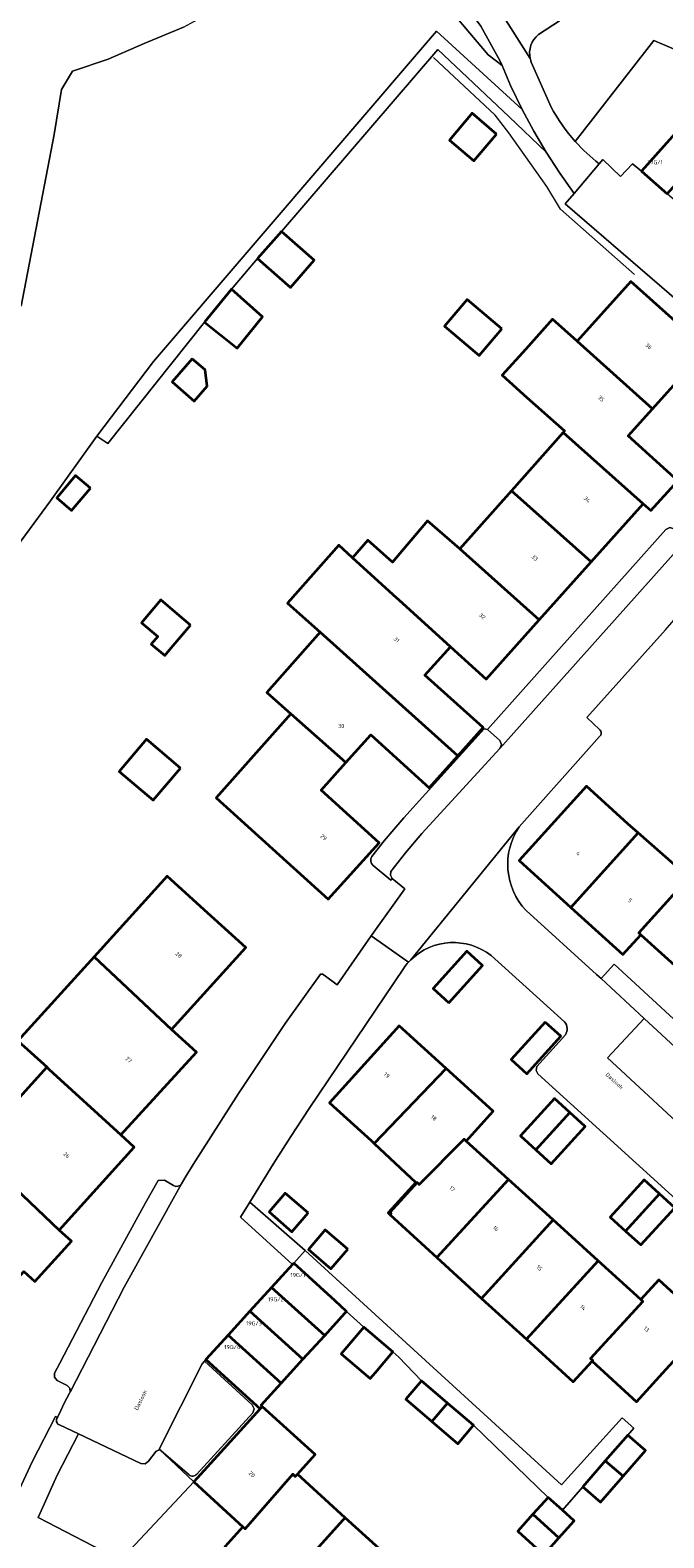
# Model space of a CAD drawing. Header units: metres. Extents: x 197700 to 204338, y 317132 to 325229.
# Tile 314 of 656: x 199240 to 199296, y 319636 to 319771. Entities that reach past the tile are written whole.
import ezdxf
from ezdxf.enums import TextEntityAlignment as Align

# ---------------------------------------------------------------- set-up
doc = ezdxf.new("R2010")
doc.units = ezdxf.units.M
for name, color, linetype, lineweight in [('B-WE-GR-BEPLANTING_CULTUUR_BODEMBEDEKKER-GV', 90, 'Continuous', 18), ('B-WE-GR-BEPLANTING_CULTUUR_BOSPLANTSOEN-GV', 90, 'Continuous', 18), ('B-WE-IE-TERREINAFSCHEIDING_KUNSTMATIG_HEKWERK-G', 20, 'IE-TERREINAFSCHEIDING-KUNSTMATIG', 18), ('B-WE-OG-BEBOUWING-GV', 7, 'Continuous', 35), ('B-WE-OG-BEBOUWING-T18', 10, 'Continuous', 18), ('B-WE-OG-TERREIN_CULTUURSCHEIDING-GV', 7, 'Continuous', 18), ('B-WE-OG-TERREIN_ERF-GV', 7, 'Continuous', 18), ('B-WE-OG-TOPOGRAFIE-T18', 10, 'Continuous', 18), ('B-WE-VH-VERHARDING_ASFALT-GV', 252, 'Continuous', 18), ('B-WE-VH-VERHARDING_BETONSTRAATSTEEN-GV', 252, 'Continuous', 18), ('B-WE-VH-VERHARDING_OPEN-GV', 252, 'Continuous', 18), ('B-WE-VH-VERHARDING_TEGEL-GV', 252, 'Continuous', 18)]:
    doc.layers.add(name, color=color, linetype=linetype, lineweight=lineweight)
doc.styles.add('NLCS-ISO-M200-T18', font='NLCS-ISO.ttf', dxfattribs={"height": 0.36})
doc.linetypes.add('IE-TERREINAFSCHEIDING-KUNSTMATIG', pattern='A,4,[82,NLCS.SHX,S=0.75,R=90,X=0,Y=0],4,-2', length=10)

msp = doc.modelspace()

# ---------------------------------------------------------------- linework, layer by layer
at = {"layer": 'B-WE-GR-BEPLANTING_CULTUUR_BODEMBEDEKKER-GV'}
msp.add_lwpolyline([(199251.386, 319644.358), (199251.349, 319644.285), (199251.111, 319644.18), (199250.433, 319643.289), (199250.116, 319643.069), (199249.733, 319643.099), (199244.162, 319645.724), (199242.262, 319642.049), (199240.56, 319638.281), (199247.932, 319634.463), (199254.455, 319641.441)], close=True, dxfattribs=at)
at = {"layer": 'B-WE-GR-BEPLANTING_CULTUUR_BOSPLANTSOEN-GV'}
for points in [[(199228.982, 319711.819), (199241.682, 319728.996), (199245.818, 319734.77), (199250.86, 319741.42), (199276.134, 319770.912), (199283.788, 319763.915), (199282.755, 319766.057), (199281.995, 319767.835), (199280.752, 319768.804), (199272.233, 319778.887)], [(199253.545, 319771.276), (199250.022, 319769.801), (199246.828, 319768.407), (199243.633, 319767.342), (199242.65, 319765.702), (199241.995, 319761.686), (199239.054, 319746.385)], [(199313.863, 319762.282), (199295.53, 319770.091), (199288.52, 319761.07)], [(199290.657, 319759.075), (199290.984, 319759.461), (199292.549, 319757.94), (199293.643, 319759.066), (199294.427, 319758.406), (199298.425, 319762.88), (199298.554, 319763.017), (199300.849, 319761.009), (199303.111, 319759.03), (199305.394, 319757.032), (199307.573, 319755.125), (199313.863, 319762.282)]]:
    msp.add_lwpolyline(points, dxfattribs=at)
msp.add_lwpolyline([(199288.52, 319761.07, 0.0450612), (199290.657, 319759.075)], format="xyb", dxfattribs=at)
at = {"layer": 'B-WE-IE-TERREINAFSCHEIDING_KUNSTMATIG_HEKWERK-G'}
for points in [[(199293.804, 319749.209), (199287.217, 319755.04), (199285.97, 319757.054), (199282.585, 319761.835), (199281.359, 319763.408), (199275.86, 319768.573)], [(199245.818, 319734.77), (199246.79, 319734.128), (199255.421, 319744.929)], [(199222.896, 319694.866), (199228.351, 319703.193), (199228.982, 319711.819), (199241.682, 319728.996), (199245.818, 319734.77)]]:
    msp.add_lwpolyline(points, dxfattribs=at)
at = {"layer": 'B-WE-OG-BEBOUWING-GV'}
for points in [[(199281.5, 319761.731), (199279.322, 319763.584), (199277.281, 319761.185), (199279.459, 319759.332)], [(199296.73, 319756.405), (199300.849, 319761.009), (199298.554, 319763.017), (199298.425, 319762.88), (199294.427, 319758.406)], [(199260.154, 319750.611), (199263.089, 319748.046), (199265.217, 319750.481), (199262.282, 319753.046)], [(199255.421, 319744.929), (199258.338, 319742.618), (199260.612, 319745.42), (199257.827, 319747.874)], [(199295.416, 319737.224), (199298.1, 319740.185), (199302.413, 319736.285), (199304.552, 319738.654), (199293.487, 319748.576), (199288.701, 319743.24)], [(199281.962, 319744.356), (199278.874, 319746.974), (199276.846, 319744.581), (199279.934, 319741.963)], [(199287.434, 319735.093), (199294.59, 319728.72), (199295.258, 319728.13), (199297.667, 319730.793), (199293.231, 319734.814), (199295.416, 319737.224), (199288.701, 319743.24), (199286.5, 319745.212), (199284.104, 319742.54), (199282.008, 319740.204), (199284.212, 319738.235), (199287.576, 319735.253)], [(199254.333, 319741.686), (199252.534, 319739.627), (199254.5, 319737.908), (199255.647, 319739.22), (199255.487, 319740.677)], [(199294.59, 319728.72), (199287.434, 319735.093), (199282.834, 319729.906), (199289.953, 319723.554)], [(199245.236, 319730.13), (199243.912, 319731.256), (199242.227, 319729.276), (199243.551, 319728.149)], [(199278.222, 319724.704), (199285.297, 319718.367), (199289.953, 319723.554), (199282.834, 319729.906)], [(199268.624, 319723.926), (199272.569, 319720.334), (199272.771, 319720.153), (199277.382, 319715.957), (199280.567, 319713.098), (199285.297, 319718.367), (199278.222, 319724.704), (199275.339, 319727.201), (199272.214, 319723.524), (199270.011, 319725.478)], [(199277.382, 319715.957), (199272.771, 319720.153), (199272.569, 319720.334), (199268.624, 319723.926), (199267.417, 319725.037), (199262.834, 319719.869), (199265.751, 319717.282), (199278.029, 319706.239), (199280.303, 319708.763), (199275.102, 319713.448)], [(199254.182, 319717.906), (199252.982, 319718.927), (199251.536, 319720.158), (199249.8, 319718.118), (199251.246, 319716.888), (199250.672, 319716.212), (199251.872, 319715.191), (199252.447, 319715.866)], [(199263.117, 319710.001), (199268.054, 319705.651), (199270.269, 319708.102), (199275.471, 319703.4), (199278.029, 319706.239), (199265.751, 319717.282), (199260.977, 319711.899)], [(199268.054, 319705.651), (199263.117, 319710.001), (199256.467, 319702.501), (199262.747, 319696.808), (199266.451, 319693.45), (199271.023, 319698.492), (199265.83, 319703.191)], [(199253.271, 319705.144), (199250.246, 319707.718), (199247.802, 319704.846), (199250.827, 319702.272)], [(199293.229, 319700.183), (199289.523, 319703.538), (199283.521, 319696.909), (199288.134, 319692.722), (199294.145, 319699.376)], [(199298.315, 319695.703), (199294.145, 319699.376), (199288.134, 319692.722), (199292.777, 319688.509), (199294.384, 319690.279), (199294.184, 319690.461), (199298.674, 319695.386)], [(199298.589, 319686.447), (199304.66, 319693.019), (199304.789, 319693.163), (199299.875, 319697.621), (199298.315, 319695.703), (199298.674, 319695.386), (199294.184, 319690.461), (199294.384, 319690.279)], [(199252.478, 319681.83), (199259.105, 319689.137), (199255.401, 319692.496), (199252.095, 319695.494), (199245.579, 319688.316)], [(199277.238, 319684.2), (199280.229, 319687.542), (199278.829, 319688.82), (199275.824, 319685.469)], [(199247.938, 319672.421), (199254.702, 319679.807), (199252.478, 319681.83), (199245.579, 319688.316), (199238.77, 319680.814), (199241.361, 319678.465), (199241.344, 319678.446), (199241.55, 319678.261)], [(199270.579, 319671.653), (199277, 319678.331), (199272.799, 319682.141), (199266.587, 319675.275), (199270.295, 319671.92)], [(199285.822, 319682.488), (199282.795, 319679.145), (199284.212, 319677.87), (199287.237, 319681.214)], [(199242.459, 319663.925), (199249.134, 319671.316), (199247.938, 319672.421), (199241.55, 319678.261), (199241.344, 319678.446), (199234.745, 319671.166), (199235.891, 319670.119)], [(199277, 319678.331), (199270.579, 319671.653), (199274.284, 319668.168), (199271.804, 319665.45), (199271.985, 319665.285), (199272.073, 319665.385), (199271.962, 319665.486), (199274.401, 319668.168), (199274.601, 319667.986), (199278.589, 319672.043), (199278.789, 319671.862), (199281.2, 319674.522)], [(199285.014, 319671.074), (199288.044, 319674.402), (199286.676, 319675.648), (199283.646, 319672.32)], [(199285.014, 319671.074), (199286.383, 319669.828), (199289.412, 319673.156), (199288.044, 319674.402)], [(199236.781, 319655.485), (199237.01, 319655.736), (199236.047, 319656.615), (199239.296, 319660.22), (199240.273, 319659.332), (199243.547, 319662.937), (199242.459, 319663.925), (199235.891, 319670.119), (199234.745, 319671.166), (199234.614, 319671.022), (199235.192, 319670.498), (199234.99, 319670.275), (199232.997, 319672.082), (199228.483, 319667.103), (199230.476, 319665.296), (199228.563, 319663.186), (199229.078, 319662.71)], [(199271.985, 319665.285), (199276.175, 319661.463), (199282.573, 319668.429), (199278.789, 319671.862), (199278.589, 319672.043), (199274.601, 319667.986), (199274.401, 319668.168), (199271.962, 319665.486), (199272.073, 319665.385)], [(199276.175, 319661.463), (199280.164, 319657.824), (199286.546, 319664.824), (199282.573, 319668.429)], [(199292.998, 319663.837), (199296.034, 319667.158), (199294.67, 319668.406), (199291.633, 319665.085)], [(199264.671, 319665.446), (199262.624, 319667.214), (199261.182, 319665.543), (199263.228, 319663.776)], [(199296.034, 319667.158), (199292.998, 319663.837), (199294.362, 319662.589), (199297.399, 319665.909)], [(199284.154, 319654.185), (199290.557, 319661.185), (199286.546, 319664.824), (199280.164, 319657.824)], [(199268.209, 319662.213), (199266.206, 319663.942), (199264.696, 319662.193), (199266.699, 319660.463)], [(199263.388, 319660.975), (199263.276, 319660.851), (199261.417, 319658.807), (199266.151, 319654.526), (199267.946, 319656.503), (199268.106, 319656.659), (199267.087, 319657.61)], [(199290.557, 319661.185), (199284.154, 319654.185), (199288.327, 319650.378), (199290.017, 319652.23), (199290.037, 319652.211), (199290.088, 319652.267), (199289.888, 319652.449), (199294.564, 319657.549), (199294.364, 319657.73)], [(199300.206, 319655.627), (199295.977, 319659.494), (199294.364, 319657.73), (199294.564, 319657.549), (199289.888, 319652.449), (199290.088, 319652.267), (199290.037, 319652.211), (199293.992, 319648.605), (199296.945, 319651.834), (199298.301, 319653.317), (199300.319, 319655.524)], [(199259.472, 319656.67), (199264.208, 319652.386), (199266.151, 319654.526), (199261.417, 319658.807)], [(199264.208, 319652.386), (199259.472, 319656.67), (199257.534, 319654.539), (199262.272, 319650.253)], [(199270.68, 319651.2), (199272.227, 319653.059), (199269.652, 319655.248), (199267.637, 319652.869), (199270.216, 319650.685)], [(199260.582, 319648.19), (199260.482, 319648.281), (199262.272, 319650.253), (199257.534, 319654.539), (199255.555, 319652.364), (199260.383, 319647.974)], [(199275.716, 319646.839), (199277.118, 319648.488), (199274.786, 319650.469), (199273.384, 319648.821)], [(199275.716, 319646.839), (199278.047, 319644.857), (199279.449, 319646.507), (199277.118, 319648.488)], [(199263.71, 319642.136), (199265.309, 319643.898), (199260.582, 319648.19), (199260.383, 319647.974), (199254.455, 319641.441), (199258.848, 319637.449), (199259.055, 319637.261), (199263.309, 319642.136), (199263.529, 319641.937)], [(199292.802, 319641.948), (199294.801, 319644.236), (199293.216, 319645.62), (199291.204, 319643.318)], [(199291.204, 319643.318), (199289.193, 319641.016), (199290.778, 319639.631), (199292.802, 319641.948)], [(199267.988, 319638.252), (199263.71, 319642.136), (199263.529, 319641.937), (199263.309, 319642.136), (199259.055, 319637.261), (199258.848, 319637.449), (199257.229, 319635.665), (199261.861, 319631.461), (199267.813, 319638.063)], [(199284.748, 319638.558), (199287.068, 319636.462), (199288.433, 319637.971), (199287.371, 319638.931), (199286.113, 319640.068)], [(199268.132, 319628.997), (199267.925, 319629.185), (199272.443, 319634.209), (199271.979, 319634.628), (199267.988, 319638.252), (199267.813, 319638.063), (199261.861, 319631.461), (199266.526, 319627.227)], [(199287.068, 319636.462), (199284.748, 319638.558), (199283.384, 319637.049), (199285.704, 319634.953)]]:
    msp.add_lwpolyline(points, close=True, dxfattribs=at)
at = {"layer": 'B-WE-OG-TERREIN_CULTUURSCHEIDING-GV'}
for points in [[(199239.054, 319746.385), (199241.995, 319761.686), (199242.65, 319765.702), (199243.633, 319767.342), (199246.828, 319768.407), (199250.022, 319769.801), (199253.545, 319771.276), (199257.149, 319773.243), (199260.835, 319776.112), (199264.001, 319778.19), (199265.434, 319779.256), (199267.031, 319780.034), (199268.793, 319780.157), (199270.021, 319780.034), (199271.168, 319779.584), (199272.233, 319778.887), (199280.752, 319768.804), (199281.995, 319767.835), (199281.82, 319768.244), (199280.104, 319771.349), (199275.076, 319778.225)], [(199288.52, 319761.07), (199295.53, 319770.091), (199313.863, 319762.282), (199325.493, 319775.517)], [(199287.1, 319771.826), (199285.244, 319770.619)], [(199284.599, 319768.155), (199286.361, 319764.139)]]:
    msp.add_lwpolyline(points, dxfattribs=at)
for points in [[(199285.244, 319770.619, 0.2855081), (199284.498, 319768.48)], [(199284.498, 319768.48, 0.0387227), (199284.599, 319768.155)], [(199286.361, 319764.139, 0.0580542), (199288.52, 319761.07)]]:
    msp.add_lwpolyline(points, format="xyb", dxfattribs=at)
at = {"layer": 'B-WE-OG-TERREIN_ERF-GV'}
for points in [[(199304.469, 319740.99), (199287.632, 319755.506), (199288.419, 319756.434), (199287.134, 319758.247), (199285.927, 319760.113), (199282.617, 319763.258), (199276.257, 319769.272), (199262.282, 319753.046), (199265.217, 319750.481), (199263.089, 319748.046), (199260.154, 319750.611), (199257.827, 319747.874), (199260.612, 319745.42), (199258.338, 319742.618), (199255.421, 319744.929), (199246.79, 319734.128), (199245.818, 319734.77), (199241.682, 319728.996), (199228.982, 319711.819)], [(199298.1, 319740.185), (199295.416, 319737.224), (199293.231, 319734.814), (199297.667, 319730.793), (199295.258, 319728.13), (199294.59, 319728.72), (199289.953, 319723.554), (199285.297, 319718.367), (199280.567, 319713.098), (199277.382, 319715.957), (199275.102, 319713.448), (199280.303, 319708.763), (199278.029, 319706.239), (199275.471, 319703.4), (199270.269, 319708.102), (199268.054, 319705.651), (199265.83, 319703.191), (199271.023, 319698.492), (199266.451, 319693.45), (199262.747, 319696.808), (199256.467, 319702.501), (199263.117, 319710.001), (199260.977, 319711.899), (199265.751, 319717.282), (199262.834, 319719.869), (199267.417, 319725.037), (199268.624, 319723.926), (199270.011, 319725.478), (199272.214, 319723.524), (199275.339, 319727.201), (199278.222, 319724.704), (199282.834, 319729.906), (199287.434, 319735.093), (199287.576, 319735.253), (199284.212, 319738.235), (199282.008, 319740.204), (199284.104, 319742.54), (199286.5, 319745.212), (199288.701, 319743.24), (199293.487, 319748.576), (199304.552, 319738.654)], [(199270.375, 319697.27), (199271.47, 319698.649), (199272.333, 319699.681), (199273.209, 319700.702), (199280.388, 319708.646), (199280.689, 319708.587), (199296.614, 319726.439), (199296.955, 319726.615), (199297.332, 319726.51), (199298.068, 319725.843), (199298.421, 319725.74), (199298.786, 319725.908), (199304.872, 319732.852)], [(199296.579, 319717.495), (199289.566, 319709.668), (199290.698, 319708.601)], [(199290.686, 319707.955), (199283.501, 319699.898)], [(199298.589, 319686.447), (199294.384, 319690.279), (199292.777, 319688.509), (199288.134, 319692.722), (199283.521, 319696.909), (199289.523, 319703.538), (199293.229, 319700.183), (199294.145, 319699.376), (199298.315, 319695.703)], [(199234.745, 319671.166), (199241.344, 319678.446), (199241.361, 319678.465), (199238.77, 319680.814), (199245.579, 319688.316), (199252.095, 319695.494), (199255.401, 319692.496), (199259.105, 319689.137), (199252.478, 319681.83), (199254.702, 319679.807), (199247.938, 319672.421), (199249.134, 319671.316), (199242.459, 319663.925), (199243.547, 319662.937), (199240.273, 319659.332), (199239.296, 319660.22)], [(199253.374, 319668.041), (199253.79, 319668.76), (199254.219, 319669.473), (199254.404, 319669.774), (199258.448, 319676.109), (199262.614, 319682.367), (199265.773, 319686.768), (199265.946, 319686.758), (199266.102, 319686.683), (199267.253, 319685.816), (199270.309, 319690.17), (199270.392, 319690.288), (199273.316, 319694.366), (199272.18, 319695.284), (199272.051, 319695.149), (199270.466, 319696.458)], [(199284.126, 319692.445), (199290.423, 319686.728), (199290.824, 319686.358), (199292.003, 319687.657), (199296.932, 319683.104)], [(199273.21, 319687.307), (199264.76, 319674.77), (199263.14, 319672.286), (199261.538, 319669.793), (199259.454, 319666.422), (199264.41, 319662.099), (199287.303, 319641.174), (199292.706, 319647.155), (199293.756, 319646.238), (199293.216, 319645.62), (199294.801, 319644.236), (199292.802, 319641.948), (199290.778, 319639.631), (199289.193, 319641.016), (199287.371, 319638.931), (199288.433, 319637.971), (199287.068, 319636.462), (199285.704, 319634.953), (199283.384, 319637.049), (199284.748, 319638.558), (199286.113, 319640.068), (199279.449, 319646.507), (199278.047, 319644.857), (199275.716, 319646.839), (199273.384, 319648.821), (199274.786, 319650.469), (199272.784, 319652.586), (199272.227, 319653.059), (199270.68, 319651.2), (199270.216, 319650.685), (199267.637, 319652.869), (199269.652, 319655.248), (199268.106, 319656.659), (199267.946, 319656.503), (199266.151, 319654.526), (199264.208, 319652.386), (199262.272, 319650.253), (199260.482, 319648.281), (199260.582, 319648.19), (199265.309, 319643.898), (199263.71, 319642.136), (199267.988, 319638.252), (199271.979, 319634.628)], [(199287.549, 319682.505), (199281.005, 319688.414)], [(199296.945, 319651.834), (199293.992, 319648.605), (199290.037, 319652.211), (199290.017, 319652.23), (199288.327, 319650.378), (199284.154, 319654.185), (199280.164, 319657.824), (199276.175, 319661.463), (199271.985, 319665.285), (199271.804, 319665.45), (199274.284, 319668.168), (199270.579, 319671.653), (199270.295, 319671.92), (199266.587, 319675.275), (199272.799, 319682.141), (199277, 319678.331), (199281.2, 319674.522), (199278.789, 319671.862), (199282.573, 319668.429), (199286.546, 319664.824), (199290.557, 319661.185), (199294.364, 319657.73), (199295.977, 319659.494), (199300.206, 319655.627)], [(199299.749, 319664.625), (199285.195, 319677.858), (199285.032, 319678.175), (199285.101, 319678.526), (199287.641, 319681.341)], [(199238.875, 319640.734), (199240.077, 319643.295), (199242.113, 319647.296), (199242.288, 319647.183), (199242.596, 319647.828), (199242.906, 319648.473), (199243.38, 319649.366), (199243.403, 319649.416), (199243.422, 319649.47), (199243.395, 319649.805), (199243.16, 319650.046), (199242.272, 319650.494), (199242.026, 319650.782), (199242.038, 319651.16), (199242.497, 319652.058), (199246.245, 319659.252), (199250.154, 319666.36), (199251.289, 319668.351), (199251.864, 319668.379), (199252.668, 319667.897)], [(199251.386, 319644.358), (199254.455, 319641.441), (199260.383, 319647.974), (199255.555, 319652.364), (199255.421, 319652.211), (199259.682, 319648.31), (199259.841, 319647.975), (199259.725, 319647.623), (199254.722, 319642.136)], [(199254.044, 319642.079), (199251.386, 319644.358)], [(199257.229, 319635.665), (199258.848, 319637.449), (199254.455, 319641.441), (199247.932, 319634.463)]]:
    msp.add_lwpolyline(points, dxfattribs=at)
for points in [[(199281.5, 319761.731), (199279.459, 319759.332), (199277.281, 319761.185), (199279.322, 319763.584)], [(199279.934, 319741.963), (199276.846, 319744.581), (199278.874, 319746.974), (199281.962, 319744.356)], [(199254.333, 319741.686), (199255.487, 319740.677), (199255.647, 319739.22), (199254.5, 319737.908), (199252.534, 319739.627)], [(199245.236, 319730.13), (199243.551, 319728.149), (199242.227, 319729.276), (199243.912, 319731.256)], [(199254.182, 319717.906), (199252.447, 319715.866), (199251.872, 319715.191), (199250.672, 319716.212), (199251.246, 319716.888), (199249.8, 319718.118), (199251.536, 319720.158), (199252.982, 319718.927)], [(199253.271, 319705.144), (199250.827, 319702.272), (199247.802, 319704.846), (199250.246, 319707.718)], [(199277.238, 319684.2), (199275.824, 319685.469), (199278.829, 319688.82), (199280.229, 319687.542)], [(199285.822, 319682.488), (199287.237, 319681.214), (199284.212, 319677.87), (199282.795, 319679.145)], [(199288.044, 319674.402), (199289.412, 319673.156), (199286.383, 319669.828), (199285.014, 319671.074), (199283.646, 319672.32), (199286.676, 319675.648)], [(199296.034, 319667.158), (199297.399, 319665.909), (199294.362, 319662.589), (199292.998, 319663.837), (199291.633, 319665.085), (199294.67, 319668.406)], [(199264.671, 319665.446), (199263.228, 319663.776), (199261.182, 319665.543), (199262.624, 319667.214)], [(199268.209, 319662.213), (199266.699, 319660.463), (199264.696, 319662.193), (199266.206, 319663.942)]]:
    msp.add_lwpolyline(points, close=True, dxfattribs=at)
for points in [[(199290.698, 319708.601, -0.4458395), (199290.686, 319707.955)], [(199283.501, 319699.898, 0.3484639), (199284.126, 319692.445)], [(199270.466, 319696.458, -0.3782974), (199270.375, 319697.27)], [(199281.005, 319688.414, 0.375297), (199273.843, 319688.04)], [(199273.64, 319687.833, 0.0312755), (199273.21, 319687.307)], [(199273.843, 319688.04, 0.0148287), (199273.64, 319687.833)], [(199287.641, 319681.341, 0.367575), (199287.549, 319682.505)], [(199252.668, 319667.897, 0.4077265), (199253.374, 319668.041)], [(199254.722, 319642.136, -0.4291465), (199254.044, 319642.079)]]:
    msp.add_lwpolyline(points, format="xyb", dxfattribs=at)
at = {"layer": 'B-WE-VH-VERHARDING_ASFALT-GV'}
for points in [[(199275.076, 319778.225), (199280.104, 319771.349), (199281.82, 319768.244), (199281.995, 319767.835), (199282.755, 319766.057), (199283.788, 319763.915), (199284.818, 319761.992), (199285.927, 319760.113), (199287.134, 319758.247), (199288.419, 319756.434), (199290.657, 319759.075)], [(199284.498, 319768.48), (199281.754, 319772.777)], [(199286.361, 319764.139), (199284.599, 319768.155)]]:
    msp.add_lwpolyline(points, dxfattribs=at)
for points in [[(199284.599, 319768.155, -0.0387227), (199284.498, 319768.48)], [(199288.52, 319761.07, -0.0580542), (199286.361, 319764.139)], [(199290.657, 319759.075, -0.0450612), (199288.52, 319761.07)]]:
    msp.add_lwpolyline(points, format="xyb", dxfattribs=at)
at = {"layer": 'B-WE-VH-VERHARDING_BETONSTRAATSTEEN-GV'}
for points in [[(199309.566, 319743.241), (199304.597, 319747.588), (199305.591, 319748.707), (199303.496, 319750.527), (199301.208, 319752.515), (199298.923, 319754.5), (199296.73, 319756.405), (199294.427, 319758.406), (199293.643, 319759.066), (199292.549, 319757.94), (199290.984, 319759.461), (199290.657, 319759.075), (199288.419, 319756.434), (199287.632, 319755.506), (199304.469, 319740.99)], [(199304.872, 319732.852), (199298.786, 319725.908), (199281.786, 319706.904), (199274.829, 319699.311), (199273.364, 319697.578), (199272.07, 319695.929), (199272.024, 319695.589), (199272.18, 319695.284), (199273.316, 319694.366), (199270.392, 319690.288), (199270.309, 319690.17), (199273.64, 319687.833)], [(199290.698, 319708.601), (199289.566, 319709.668), (199296.579, 319717.495), (199297.335, 319718.34), (199301.349, 319722.805), (199306.007, 319728.006)], [(199273.843, 319688.04), (199283.501, 319699.898), (199290.686, 319707.955)], [(199283.501, 319699.898), (199273.843, 319688.04)], [(199321.759, 319655.183), (199306.647, 319668.961), (199305.375, 319670.119), (199304.696, 319669.386), (199303.229, 319670.745), (199302.029, 319669.449), (199291.411, 319679.284), (199294.671, 319682.804), (199290.824, 319686.358), (199290.423, 319686.728), (199284.126, 319692.445)], [(199273.64, 319687.833), (199270.309, 319690.17), (199267.253, 319685.816), (199266.102, 319686.683), (199265.946, 319686.758), (199265.773, 319686.768), (199262.614, 319682.367), (199258.448, 319676.109), (199254.404, 319669.774), (199254.219, 319669.473), (199253.79, 319668.76), (199253.374, 319668.041), (199248.256, 319658.831), (199243.422, 319649.47), (199243.403, 319649.416), (199243.38, 319649.366), (199242.906, 319648.473), (199242.596, 319647.828), (199242.288, 319647.183)], [(199251.386, 319644.358), (199255.218, 319651.978), (199255.421, 319652.211), (199255.555, 319652.364), (199257.534, 319654.539), (199259.472, 319656.67), (199261.417, 319658.807), (199263.276, 319660.851), (199258.629, 319665.086), (199259.454, 319666.422), (199261.538, 319669.793), (199263.14, 319672.286), (199264.76, 319674.77), (199273.21, 319687.307)], [(199281.005, 319688.414), (199287.549, 319682.505)], [(199287.641, 319681.341), (199285.101, 319678.526), (199285.032, 319678.175), (199285.195, 319677.858), (199299.749, 319664.625)], [(199242.466, 319646.529), (199244.162, 319645.724), (199249.733, 319643.099), (199250.116, 319643.069), (199250.433, 319643.289), (199251.111, 319644.18), (199251.349, 319644.285), (199251.386, 319644.358)]]:
    msp.add_lwpolyline(points, dxfattribs=at)
for points in [[(199290.686, 319707.955, 0.4458395), (199290.698, 319708.601)], [(199284.126, 319692.445, -0.3484639), (199283.501, 319699.898)], [(199273.843, 319688.04, -0.375297), (199281.005, 319688.414)], [(199273.21, 319687.307, -0.0312755), (199273.64, 319687.833)], [(199273.64, 319687.833, -0.0148287), (199273.843, 319688.04)], [(199287.549, 319682.505, -0.367575), (199287.641, 319681.341)], [(199242.288, 319647.183, 0.4831781), (199242.466, 319646.529)]]:
    msp.add_lwpolyline(points, format="xyb", dxfattribs=at)
at = {"layer": 'B-WE-VH-VERHARDING_OPEN-GV'}
for points in [[(199283.788, 319763.915), (199276.134, 319770.912), (199250.86, 319741.42), (199245.818, 319734.77), (199246.79, 319734.128), (199255.421, 319744.929), (199257.827, 319747.874), (199260.154, 319750.611), (199262.282, 319753.046), (199276.257, 319769.272), (199282.617, 319763.258), (199285.927, 319760.113), (199284.818, 319761.992)], [(199280.689, 319708.587), (199281.781, 319707.61), (199281.925, 319707.265), (199281.786, 319706.904), (199298.786, 319725.908), (199298.421, 319725.74), (199298.068, 319725.843), (199297.332, 319726.51), (199296.955, 319726.615), (199296.614, 319726.439)], [(199263.276, 319660.851), (199263.388, 319660.975), (199264.41, 319662.099), (199259.454, 319666.422), (199258.629, 319665.086)]]:
    msp.add_lwpolyline(points, close=True, dxfattribs=at)
at = {"layer": 'B-WE-VH-VERHARDING_TEGEL-GV'}
for points in [[(199281.754, 319772.777), (199284.498, 319768.48)], [(199285.244, 319770.619), (199287.1, 319771.826)], [(199274.829, 319699.311), (199281.786, 319706.904), (199281.925, 319707.265), (199281.781, 319707.61), (199280.689, 319708.587), (199280.388, 319708.646), (199273.209, 319700.702), (199272.333, 319699.681), (199271.47, 319698.649), (199270.375, 319697.27)], [(199270.466, 319696.458), (199272.051, 319695.149), (199272.18, 319695.284), (199272.024, 319695.589), (199272.07, 319695.929), (199273.364, 319697.578), (199274.829, 319699.311)], [(199252.668, 319667.897), (199251.864, 319668.379), (199251.289, 319668.351), (199250.154, 319666.36), (199246.245, 319659.252), (199242.497, 319652.058), (199242.038, 319651.16), (199242.026, 319650.782), (199242.272, 319650.494), (199243.16, 319650.046), (199243.395, 319649.805), (199243.422, 319649.47), (199248.256, 319658.831), (199253.374, 319668.041)], [(199254.722, 319642.136), (199259.725, 319647.623), (199259.841, 319647.975), (199259.682, 319648.31), (199255.421, 319652.211), (199255.218, 319651.978), (199251.386, 319644.358), (199254.044, 319642.079)], [(199242.288, 319647.183), (199242.113, 319647.296), (199240.077, 319643.295), (199238.875, 319640.734), (199238.17, 319639.232), (199237.863, 319638.547), (199237.561, 319637.861), (199236.61, 319635.635), (199235.699, 319633.394)], [(199263.575, 319625.042), (199256.465, 319629.666), (199253.591, 319631.461), (199250.613, 319633.075), (199247.932, 319634.463), (199240.56, 319638.281), (199242.262, 319642.049), (199244.162, 319645.724), (199242.466, 319646.529)]]:
    msp.add_lwpolyline(points, dxfattribs=at)
for points in [[(199284.498, 319768.48, -0.2855081), (199285.244, 319770.619)], [(199270.375, 319697.27, 0.3782974), (199270.466, 319696.458)], [(199253.374, 319668.041, -0.4077265), (199252.668, 319667.897)], [(199242.466, 319646.529, -0.4831781), (199242.288, 319647.183)], [(199254.044, 319642.079, 0.4291465), (199254.722, 319642.136)]]:
    msp.add_lwpolyline(points, format="xyb", dxfattribs=at)
for points in [[(199306.647, 319668.961), (199309.274, 319671.852), (199296.932, 319683.104), (199292.003, 319687.657), (199290.824, 319686.358), (199294.671, 319682.804), (199305.301, 319672.982), (199306.769, 319671.623), (199305.375, 319670.119)], [(199294.671, 319682.804), (199291.411, 319679.284), (199302.029, 319669.449), (199303.229, 319670.745), (199305.301, 319672.982)], [(199263.388, 319660.975), (199267.087, 319657.61), (199268.106, 319656.659), (199269.652, 319655.248), (199272.227, 319653.059), (199272.784, 319652.586), (199274.786, 319650.469), (199277.118, 319648.488), (199279.449, 319646.507), (199286.113, 319640.068), (199287.371, 319638.931), (199289.193, 319641.016), (199291.204, 319643.318), (199293.216, 319645.62), (199293.756, 319646.238), (199292.706, 319647.155), (199287.303, 319641.174), (199264.41, 319662.099)]]:
    msp.add_lwpolyline(points, close=True, dxfattribs=at)

# ---------------------------------------------------------------- texts
at = {"layer": 'B-WE-OG-BEBOUWING-T18', "style": 'NLCS-ISO-M200-T18'}
for s, p in [('37G/1', (199295.642, 319759.216)), ('30', (199267.623, 319708.901)), ('19G/1', (199263.755, 319659.911)), ('19G/2', (199261.783, 319657.744)), ('19G/3', (199259.839, 319655.606)), ('19G/4', (199257.901, 319653.475))]:
    msp.add_text(s, height=0.36, dxfattribs=at).set_placement(p, align=Align.MIDDLE)
for s, rotation, p in [('36', 317.9, (199295.075, 319742.804)), ('35', 317.8, (199290.838, 319738.13)), ('34', 318.1, (199289.575, 319729.121)), ('33', 318.1, (199284.901, 319723.914)), ('32', 318.1, (199280.226, 319718.706)), ('31', 317.8, (199272.568, 319716.607)), ('29', 317.8, (199266.057, 319698.97)), ('4', 317.8, (199288.784, 319697.534)), ('5', 317.8, (199293.412, 319693.334)), ('28', 317.8, (199253.111, 319688.482)), ('27', 317.6, (199248.655, 319679.126)), ('19', 317.8, (199271.691, 319677.746)), ('18', 317.8, (199275.892, 319673.936)), ('26', 318, (199243.106, 319670.609)), ('17', 317.8, (199277.527, 319667.606)), ('16', 317.8, (199281.427, 319664.068)), ('15', 317.8, (199285.315, 319660.54)), ('14', 317.8, (199289.209, 319657.007)), ('13', 317.6, (199294.874, 319655.082)), ('20', 317.8, (199259.654, 319642.122))]:
    msp.add_text(s, height=0.36, rotation=rotation, dxfattribs=at).set_placement(p, align=Align.MIDDLE)
at = {"layer": 'B-WE-OG-TOPOGRAFIE-T18', "style": 'NLCS-ISO-M200-T18'}
for rotation, p in [(317.8, (199292.027, 319677.238)), (63.2, (199249.724, 319648.747))]:
    msp.add_text('Daslook', height=0.36, rotation=rotation, dxfattribs=at).set_placement(p, align=Align.MIDDLE)

doc.saveas('drawing.dxf')
